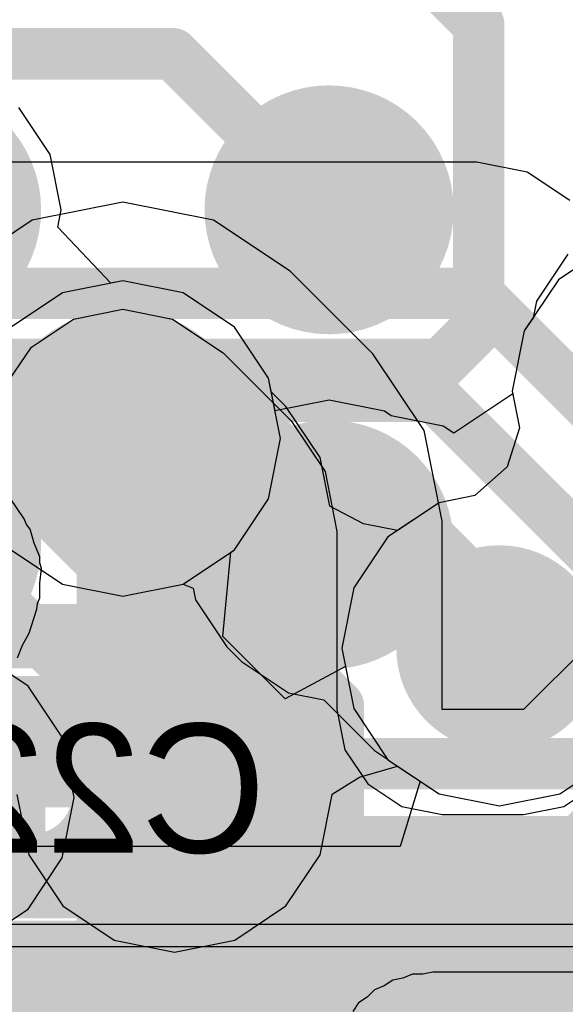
# Model space of a CAD drawing. Header units: millimetres. Extents: x -2 to 68, y -2 to 27.4.
# Tile 460 of 594: x 48.9 to 50, y 7.8 to 9.7. Entities that reach past the tile are written whole.
import ezdxf

# ---------------------------------------------------------------- set-up
doc = ezdxf.new("R2010")
doc.units = ezdxf.units.MM
for name, color, linetype in [('BottomLayer', 5, 'Continuous'), ('BottomPaste', 16, 'Continuous'), ('BottomSolder', 6, 'Continuous'), ('DrillGuide', 244, 'Continuous'), ('Mechanical10', 56, 'Continuous'), ('Mechanical13', 56, 'Continuous'), ('Mechanical15', 56, 'Continuous'), ('Mechanical17', 56, 'Continuous'), ('Mechanical6', 56, 'Continuous'), ('MidLayer1', 16, 'Continuous'), ('MidLayer2', 76, 'Continuous'), ('MidLayer3', 90, 'Continuous'), ('MidLayer4', 156, 'Continuous'), ('MidLayer5', 130, 'Continuous'), ('MidLayer6', 216, 'Continuous'), ('MidLayer7', 6, 'Continuous'), ('MidLayer8', 54, 'Continuous'), ('MultiLayer', 9, 'Continuous'), ('TopLayer', 1, 'Continuous'), ('TopPaste', 8, 'Continuous'), ('TopSolder', 216, 'Continuous'), ('ViaHoleLayer', 16, 'Continuous')]:
    doc.layers.add(name, color=color, linetype=linetype)

# ---------------------------------------------------------------- blocks, each defined once
blk = doc.blocks.new('CAP_0201_B_100')
at = {"layer": 'BottomLayer', "const_width": 0.0806}
for points in [[(-0.3897, 0.0894, 1), (-0.3091, 0.0894, 1)], [(-0.2409, 0.0894, 1), (-0.1603, 0.0894, 1)], [(0.1603, 0.0894, 1), (0.2409, 0.0894, 1)], [(0.3091, 0.0894, 1), (0.3897, 0.0894, 1)], [(-0.3897, -0.0894, 1), (-0.3091, -0.0894, 1)], [(-0.2409, -0.0894, 1), (-0.1603, -0.0894, 1)], [(0.1603, -0.0894, 1), (0.2409, -0.0894, 1)], [(0.3091, -0.0894, 1), (0.3897, -0.0894, 1)]]:
    blk.add_lwpolyline(points, format="xyb", close=True, dxfattribs=at)
at = {"layer": 'BottomLayer'}
for points in [[(-0.2006, 0.17), (-0.3494, 0.17), (-0.2006, -0.17), (-0.3494, -0.17)], [(0.2006, -0.17), (0.3494, -0.17), (0.2006, 0.17), (0.3494, 0.17)], [(-0.12, 0.0894), (-0.43, 0.0894), (-0.12, -0.0894), (-0.43, -0.0894)], [(0.12, -0.0894), (0.43, -0.0894), (0.12, 0.0894), (0.43, 0.0894)]]:
    blk.add_solid(points, dxfattribs=at)
at = {"layer": 'BottomPaste', "const_width": 0.0806}
for points in [[(-0.3897, 0.0894, 1), (-0.3091, 0.0894, 1)], [(-0.2409, 0.0894, 1), (-0.1603, 0.0894, 1)], [(0.1603, 0.0894, 1), (0.2409, 0.0894, 1)], [(0.3091, 0.0894, 1), (0.3897, 0.0894, 1)], [(-0.3897, -0.0894, 1), (-0.3091, -0.0894, 1)], [(-0.2409, -0.0894, 1), (-0.1603, -0.0894, 1)], [(0.1603, -0.0894, 1), (0.2409, -0.0894, 1)], [(0.3091, -0.0894, 1), (0.3897, -0.0894, 1)]]:
    blk.add_lwpolyline(points, format="xyb", close=True, dxfattribs=at)
at = {"layer": 'BottomPaste'}
for points in [[(-0.2006, 0.17), (-0.3494, 0.17), (-0.2006, -0.17), (-0.3494, -0.17)], [(0.2006, -0.17), (0.3494, -0.17), (0.2006, 0.17), (0.3494, 0.17)], [(-0.12, 0.0894), (-0.43, 0.0894), (-0.12, -0.0894), (-0.43, -0.0894)], [(0.12, -0.0894), (0.43, -0.0894), (0.12, 0.0894), (0.43, 0.0894)]]:
    blk.add_solid(points, dxfattribs=at)
at = {"layer": 'BottomSolder', "const_width": 0.0806}
for points in [[(-0.3897, 0.0894, 1), (-0.3091, 0.0894, 1)], [(-0.2409, 0.0894, 1), (-0.1603, 0.0894, 1)], [(0.1603, 0.0894, 1), (0.2409, 0.0894, 1)], [(0.3091, 0.0894, 1), (0.3897, 0.0894, 1)], [(-0.3897, -0.0894, 1), (-0.3091, -0.0894, 1)], [(-0.2409, -0.0894, 1), (-0.1603, -0.0894, 1)], [(0.1603, -0.0894, 1), (0.2409, -0.0894, 1)], [(0.3091, -0.0894, 1), (0.3897, -0.0894, 1)]]:
    blk.add_lwpolyline(points, format="xyb", close=True, dxfattribs=at)
at = {"layer": 'BottomSolder'}
for points in [[(-0.2006, 0.17), (-0.3494, 0.17), (-0.2006, -0.17), (-0.3494, -0.17)], [(0.2006, -0.17), (0.3494, -0.17), (0.2006, 0.17), (0.3494, 0.17)], [(-0.12, 0.0894), (-0.43, 0.0894), (-0.12, -0.0894), (-0.43, -0.0894)], [(0.12, -0.0894), (0.43, -0.0894), (0.12, 0.0894), (0.43, 0.0894)]]:
    blk.add_solid(points, dxfattribs=at)
at = {"layer": 'Mechanical10', "const_width": 0.12}
for points in [[(-0.32, 0.17), (0.32, 0.17)], [(-0.32, -0.17), (-0.32, 0.17)], [(0.32, -0.17), (0.32, 0.17)], [(-0.32, -0.17), (0.32, -0.17)]]:
    blk.add_lwpolyline(points, dxfattribs=at)
at = {"layer": 'Mechanical10', "const_width": 0.06}
for points in [[(-0.35, 0.17, 1), (-0.29, 0.17, 1)], [(-0.35, 0.17, 1), (-0.29, 0.17, 1)], [(0.29, 0.17, 1), (0.35, 0.17, 1)], [(0.29, 0.17, 1), (0.35, 0.17, 1)], [(-0.35, -0.17, 1), (-0.29, -0.17, 1)], [(-0.35, -0.17, 1), (-0.29, -0.17, 1)], [(0.29, -0.17, 1), (0.35, -0.17, 1)], [(0.29, -0.17, 1), (0.35, -0.17, 1)]]:
    blk.add_lwpolyline(points, format="xyb", close=True, dxfattribs=at)
at = {"layer": 'Mechanical6', "const_width": 0.05}
for points in [[(-0.53, 0.27), (0.53, 0.27)], [(-0.53, -0.27), (-0.53, 0.27)], [(0.53, -0.27), (0.53, 0.27)], [(0, -0.135), (0, 0.135)], [(-0.135, 0), (0.135, 0)], [(-0.53, -0.27), (0.53, -0.27)]]:
    blk.add_lwpolyline(points, dxfattribs=at)
at = {"layer": 'Mechanical6'}
for points, const_width in [([(-0.5425, 0.27, 1), (-0.5175, 0.27, 1)], 0.025), ([(-0.5425, 0.27, 1), (-0.5175, 0.27, 1)], 0.025), ([(0.5175, 0.27, 1), (0.5425, 0.27, 1)], 0.025), ([(0.5175, 0.27, 1), (0.5425, 0.27, 1)], 0.025), ([(-0.0125, 0.135, 1), (0.0125, 0.135, 1)], 0.025), ([(0.1013, 0, 1), (-0.1013, 0, 1)], 0.05), ([(-0.1475, 0, 1), (-0.1225, 0, 1)], 0.025), ([(-0.1138, 0, 1), (-0.0888, 0, 1)], 0.025), ([(0.0888, 0, 1), (0.1138, 0, 1)], 0.025), ([(0.1225, 0, 1), (0.1475, 0, 1)], 0.025), ([(-0.0125, -0.135, 1), (0.0125, -0.135, 1)], 0.025), ([(-0.5425, -0.27, 1), (-0.5175, -0.27, 1)], 0.025), ([(-0.5425, -0.27, 1), (-0.5175, -0.27, 1)], 0.025), ([(0.5175, -0.27, 1), (0.5425, -0.27, 1)], 0.025), ([(0.5175, -0.27, 1), (0.5425, -0.27, 1)], 0.025)]:
    blk.add_lwpolyline(points, format="xyb", close=True, dxfattribs=dict(at, const_width=const_width))
blk = doc.blocks.new('BGA169C50P13X13_700X700X60_B_102')
at = {"layer": 'Mechanical6', "const_width": 0.05}
blk.add_lwpolyline([(3.75, -3.75), (-3.75, -3.75)], dxfattribs=at)
blk = doc.blocks.new('MT53D512M32D2DS_053_WT_D_F_________1_168')
at = {"layer": 'Mechanical13', "const_width": 0.1}
blk.add_lwpolyline([(5, 7.25), (-5, 7.25)], dxfattribs=at)
at = {"layer": 'Mechanical15', "const_width": 0.05}
blk.add_lwpolyline([(5.25, 7.5), (-5.25, 7.5)], dxfattribs=at)
at = {"layer": 'TopLayer', "const_width": 0.14}
for points in [[(1.93, 6.825, 1), (2.07, 6.825, 1)], [(1.93, 6.175, 1), (2.07, 6.175, 1)]]:
    blk.add_lwpolyline(points, format="xyb", close=True, dxfattribs=at)
at = {"layer": 'TopPaste', "const_width": 0.14}
for points in [[(1.93, 6.825, 1), (2.07, 6.825, 1)], [(1.93, 6.175, 1), (2.07, 6.175, 1)]]:
    blk.add_lwpolyline(points, format="xyb", close=True, dxfattribs=at)
at = {"layer": 'TopSolder', "const_width": 0.2416}
for points in [[(1.8792, 6.825, 1), (2.1208, 6.825, 1)], [(2.6792, 6.825, 1), (2.9208, 6.825, 1)], [(1.8792, 6.175, 1), (2.1208, 6.175, 1)], [(2.6792, 6.175, 1), (2.9208, 6.175, 1)]]:
    blk.add_lwpolyline(points, format="xyb", close=True, dxfattribs=at)

msp = doc.modelspace()

# ---------------------------------------------------------------- linework, layer by layer
at = {"layer": 'BottomLayer'}
for p, q in [((49.7867, 9.4177), (48.625, 9.4177)), ((49.8842, 9.3983), (49.7867, 9.4177)), ((49.9669, 9.3431), (49.8842, 9.3983))]:
    msp.add_line(p, q, dxfattribs=at)
at = {"layer": 'BottomLayer', "const_width": 0.1}
for points in [[(46.5087, 9.1628), (49.7867, 9.1628)], [(49.7867, 9.1628), (50.8832, 8.0663)], [(46.1192, 8.9628), (49.7038, 8.9628)], [(49.7038, 8.9628), (50.2295, 8.4371)], [(45.5189, 8.7628), (49.621, 8.7628)], [(49.621, 8.7628), (50.015, 8.3688)], [(45.2288, 8.51), (49.3699, 8.51)], [(49.3699, 8.51), (49.5179, 8.362)], [(49.5179, 8.1094), (49.5179, 8.362)], [(49.2, 8.19), (49.2167, 8.1733)], [(49.2, 7.925), (49.2, 8.19)], [(49.5179, 8.1094), (49.7656, 7.8617)], [(49.1513, 7.8763), (49.2, 7.925)], [(49.1513, 7.4626), (49.1513, 7.8763)], [(49.7656, 7.3291), (49.7656, 7.8617)]]:
    msp.add_lwpolyline(points, dxfattribs=at)
at = {"layer": 'BottomLayer'}
for points, const_width in [([(49.7617, 9.1628, 1), (49.8117, 9.1628, 1)], 0.05), ([(49.7617, 9.1628, 1), (49.8117, 9.1628, 1)], 0.05), ([(49.6788, 8.9628, 1), (49.7288, 8.9628, 1)], 0.05), ([(49.6788, 8.9628, 1), (49.7288, 8.9628, 1)], 0.05), ([(49.596, 8.7628, 1), (49.646, 8.7628, 1)], 0.05), ([(49.596, 8.7628, 1), (49.646, 8.7628, 1)], 0.05), ([(49.3449, 8.51, 1), (49.3949, 8.51, 1)], 0.05), ([(49.3449, 8.51, 1), (49.3949, 8.51, 1)], 0.05), ([(49.4929, 8.362, 1), (49.5429, 8.362, 1)], 0.05), ([(49.4929, 8.362, 1), (49.5429, 8.362, 1)], 0.05), ([(49.125, 8.19, 1), (49.275, 8.19, 1)], 0.15), ([(49.175, 8.19, 1), (49.225, 8.19, 1)], 0.05), ([(49.175, 8.19, 1), (49.225, 8.19, 1)], 0.05), ([(49.1917, 8.1733, 1), (49.2417, 8.1733, 1)], 0.05), ([(49.4929, 8.1094, 1), (49.5429, 8.1094, 1)], 0.05), ([(49.4929, 8.1094, 1), (49.5429, 8.1094, 1)], 0.05), ([(49.175, 7.925, 1), (49.225, 7.925, 1)], 0.05), ([(49.175, 7.925, 1), (49.225, 7.925, 1)], 0.05), ([(49.1263, 7.8763, 1), (49.1763, 7.8763, 1)], 0.05), ([(49.1263, 7.8763, 1), (49.1763, 7.8763, 1)], 0.05), ([(49.7406, 7.8617, 1), (49.7906, 7.8617, 1)], 0.05), ([(49.7406, 7.8617, 1), (49.7906, 7.8617, 1)], 0.05), ([(49.3763, 7.7014, 1), (49.5263, 7.7014, 1)], 0.15)]:
    msp.add_lwpolyline(points, format="xyb", close=True, dxfattribs=dict(at, const_width=const_width))
at = {"layer": 'DrillGuide'}
for points, const_width in [([(49.05, 8.8812, 1), (49.15, 8.8812, 1)], 0.1), ([(49.475, 8.675, 1), (49.525, 8.675, 1)], 0.05), ([(49.7804, 8.4739, 1), (49.8804, 8.4739, 1)], 0.1), ([(49.175, 8.19, 1), (49.225, 8.19, 1)], 0.05)]:
    msp.add_lwpolyline(points, format="xyb", close=True, dxfattribs=dict(at, const_width=const_width))
at = {"layer": 'MidLayer1'}
for p, q in [((48.959, 9.4323), (48.8983, 9.5233)), ((48.9804, 9.325), (48.959, 9.4323)), ((48.9737, 9.2914), (48.9804, 9.325)), ((49.0765, 9.1824), (48.9737, 9.2914)), ((49.9628, 9.2387), (49.9021, 9.1478)), ((49.1, 9.187), (49.0765, 9.1824)), ((49.2171, 9.1637), (49.1, 9.187)), ((49.3163, 9.0974), (49.2171, 9.1637)), ((49.9021, 9.1478), (49.8956, 9.1155)), ((49.8956, 9.1155), (49.8785, 9.0899)), ((49.3826, 8.9982), (49.3163, 9.0974)), ((49.8785, 9.0899), (49.8552, 8.9728)), ((49.3953, 8.9345), (49.3826, 8.9982)), ((49.8562, 8.9679), (49.7419, 8.8915)), ((49.8552, 8.9728), (49.8562, 8.9679)), ((49.5, 8.9554), (49.3953, 8.9345)), ((49.6073, 8.934), (49.5, 8.9554)), ((49.6202, 8.9254), (49.6073, 8.934)), ((49.7212, 8.9053), (49.6202, 8.9254)), ((49.7419, 8.8915), (49.7212, 8.9053)), ((48.8837, 8.6649), (48.9829, 8.5986)), ((48.9829, 8.5986), (49.1, 8.5753)), ((49.1, 8.5753), (49.2171, 8.5986)), ((49.2171, 8.5986), (49.2364, 8.5905)), ((49.2364, 8.5905), (49.241, 8.5677)), ((49.241, 8.5677), (49.3017, 8.4767)), ((49.3017, 8.4767), (49.3304, 8.448)), ((49.3304, 8.448), (49.4214, 8.3873)), ((49.4214, 8.3873), (49.4901, 8.3736)), ((49.4901, 8.3736), (49.5881, 8.2756)), ((49.5881, 8.2756), (49.6134, 8.2587)), ((49.6134, 8.2587), (49.6142, 8.2576)), ((49.6142, 8.2576), (49.7134, 8.1913)), ((49.9475, 8.1913), (50.0054, 8.23)), ((49.7134, 8.1913), (49.8304, 8.168)), ((49.8304, 8.168), (49.9475, 8.1913))]:
    msp.add_line(p, q, dxfattribs=at)
for points, const_width in [([(49, 8.8812, 1), (49.2, 8.8812, 1)], 0.2), ([(49.425, 8.675, 1), (49.575, 8.675, 1)], 0.15), ([(49.4625, 8.675, 1), (49.5375, 8.675, 1)], 0.075), ([(49.4912, 8.6463, 1), (49.5662, 8.6463, 1)], 0.075), ([(49.4912, 8.6463, 1), (49.5662, 8.6463, 1)], 0.075), ([(49.5764, 8.6463, 1), (49.6515, 8.6463, 1)], 0.075), ([(49.5764, 8.6463, 1), (49.6515, 8.6463, 1)], 0.075), ([(49.7304, 8.4739, 1), (49.9304, 8.4739, 1)], 0.2), ([(49.7489, 8.4739, 1), (49.8239, 8.4739, 1)], 0.075), ([(49.7489, 8.4739, 1), (49.8239, 8.4739, 1)], 0.075), ([(49.7929, 8.4739, 1), (49.8679, 8.4739, 1)], 0.075), ([(48.6, 8.184, 1), (48.8, 8.184, 1)], 0.2)]:
    msp.add_lwpolyline(points, format="xyb", close=True, dxfattribs=dict(at, const_width=const_width))
at = {"layer": 'MidLayer1', "const_width": 0.15}
for points in [[(49.5, 8.675), (49.5287, 8.6463)], [(49.5287, 8.6463), (49.6139, 8.6463)], [(49.6139, 8.6463), (49.7864, 8.4739)], [(49.7864, 8.4739), (49.8304, 8.4739)]]:
    msp.add_lwpolyline(points, dxfattribs=at)
at = {"layer": 'MidLayer2'}
for p, q in [((50.044, 9.2554), (49.9448, 9.1891)), ((49.1, 9.187), (48.9829, 9.1637)), ((49.2171, 9.1637), (49.1, 9.187)), ((49.9448, 9.1891), (49.8785, 9.0899)), ((48.9829, 9.1637), (48.8837, 9.0974)), ((49.3163, 9.0974), (49.2171, 9.1637)), ((49.3826, 8.9982), (49.3163, 9.0974)), ((49.8785, 9.0899), (49.8552, 8.9728)), ((49.4059, 8.8812), (49.3826, 8.9982)), ((49.8552, 8.9728), (49.8694, 8.9015)), ((49.8694, 8.9015), (49.8453, 8.8261)), ((49.3826, 8.7641), (49.4059, 8.8812)), ((49.8453, 8.8261), (49.7829, 8.7703)), ((49.3163, 8.6649), (49.3826, 8.7641)), ((49.7134, 8.7565), (49.6142, 8.6902)), ((49.7829, 8.7703), (49.7134, 8.7565)), ((49.6142, 8.6902), (49.5478, 8.5909)), ((48.8837, 8.6649), (48.9829, 8.5986)), ((49.2171, 8.5986), (49.3163, 8.6649)), ((48.9829, 8.5986), (49.1, 8.5753)), ((49.1, 8.5753), (49.2171, 8.5986)), ((49.5478, 8.5909), (49.5246, 8.4739)), ((49.5246, 8.4739), (49.5478, 8.3568)), ((49.5478, 8.3568), (49.6142, 8.2576)), ((49.6142, 8.2576), (49.6766, 8.2159)), ((49.6766, 8.2159), (49.638, 8.0889)), ((49.638, 8.0889), (47.9391, 8.0889))]:
    msp.add_line(p, q, dxfattribs=at)
at = {"layer": 'MidLayer2', "const_width": 0.2}
for points in [[(49, 8.8812, 1), (49.2, 8.8812, 1)], [(49.7304, 8.4739, 1), (49.9304, 8.4739, 1)], [(48.6, 8.184, 1), (48.8, 8.184, 1)]]:
    msp.add_lwpolyline(points, format="xyb", close=True, dxfattribs=at)
at = {"layer": 'MidLayer2', "const_width": 0.1}
msp.add_lwpolyline([(47.8336, 7.834), (51.0389, 7.834)], dxfattribs=at)
at = {"layer": 'MidLayer3'}
for p, q in [((50.044, 9.2554), (49.9448, 9.1891)), ((49.1, 9.187), (48.9829, 9.1637)), ((49.2171, 9.1637), (49.1, 9.187)), ((49.9448, 9.1891), (49.8785, 9.0899)), ((48.9829, 9.1637), (48.8837, 9.0974)), ((49.3163, 9.0974), (49.2171, 9.1637)), ((49.3826, 8.9982), (49.3163, 9.0974)), ((49.8785, 9.0899), (49.8552, 8.9728)), ((49.4059, 8.8812), (49.3826, 8.9982)), ((49.8552, 8.9728), (49.8694, 8.9015)), ((49.8694, 8.9015), (49.8453, 8.8261)), ((49.3826, 8.7641), (49.4059, 8.8812)), ((49.8453, 8.8261), (49.7829, 8.7703)), ((49.3163, 8.6649), (49.3826, 8.7641)), ((49.7134, 8.7565), (49.6142, 8.6902)), ((49.7829, 8.7703), (49.7134, 8.7565)), ((49.6142, 8.6902), (49.5478, 8.5909)), ((48.8837, 8.6649), (48.9829, 8.5986)), ((49.2171, 8.5986), (49.3163, 8.6649)), ((48.9829, 8.5986), (49.1, 8.5753)), ((49.1, 8.5753), (49.2171, 8.5986)), ((49.5478, 8.5909), (49.5246, 8.4739)), ((49.5246, 8.4739), (49.5478, 8.3568)), ((49.5478, 8.3568), (49.6142, 8.2576)), ((49.6142, 8.2576), (49.7134, 8.1913)), ((49.9475, 8.1913), (50.0054, 8.23)), ((49.7134, 8.1913), (49.8304, 8.168)), ((49.8304, 8.168), (49.9475, 8.1913)), ((52.2142, 7.8944), (45.8746, 7.8944))]:
    msp.add_line(p, q, dxfattribs=at)
at = {"layer": 'MidLayer3', "const_width": 0.2}
for points in [[(49, 8.8812, 1), (49.2, 8.8812, 1)], [(49.7304, 8.4739, 1), (49.9304, 8.4739, 1)], [(48.6, 8.184, 1), (48.8, 8.184, 1)]]:
    msp.add_lwpolyline(points, format="xyb", close=True, dxfattribs=at)
at = {"layer": 'MidLayer3', "const_width": 0.12}
msp.add_lwpolyline([(45.807, 7.7313), (53.993, 7.7313)], dxfattribs=at)
at = {"layer": 'MidLayer4'}
for p, q in [((50.044, 9.2554), (49.9448, 9.1891)), ((49.1, 9.187), (48.9829, 9.1637)), ((49.2171, 9.1637), (49.1, 9.187)), ((49.9448, 9.1891), (49.8785, 9.0899)), ((48.9829, 9.1637), (48.8837, 9.0974)), ((49.3163, 9.0974), (49.2171, 9.1637)), ((49.3826, 8.9982), (49.3163, 9.0974)), ((49.8785, 9.0899), (49.8552, 8.9728)), ((49.3879, 8.9718), (49.3826, 8.9982)), ((49.4163, 8.9433), (49.3879, 8.9718)), ((49.8552, 8.9728), (49.8694, 8.9015)), ((49.4826, 8.8441), (49.4163, 8.9433)), ((49.4163, 8.9433), (49.4163, 8.9433)), ((49.8694, 8.9015), (49.8453, 8.8261)), ((49.5013, 8.7499), (49.4826, 8.8441)), ((49.8453, 8.8261), (49.7829, 8.7703)), ((49.7134, 8.7565), (49.6329, 8.7027)), ((49.7829, 8.7703), (49.7134, 8.7565)), ((49.5665, 8.7154), (49.5013, 8.7499)), ((49.6329, 8.7027), (49.5665, 8.7154)), ((49.5592, 8.2238), (49.6329, 8.2451)), ((49.6329, 8.2451), (49.7134, 8.1913)), ((49.5059, 8.191), (49.5592, 8.2238)), ((49.9475, 8.1913), (50.0054, 8.23)), ((48.8941, 8.19), (48.9174, 8.0729)), ((49.4826, 8.0729), (49.5059, 8.19)), ((49.5059, 8.19), (49.5059, 8.191)), ((49.7134, 8.1913), (49.8304, 8.168)), ((49.8304, 8.168), (49.9475, 8.1913)), ((48.9174, 8.0729), (48.9837, 7.9737)), ((49.4163, 7.9737), (49.4826, 8.0729)), ((48.9837, 7.9737), (49.0829, 7.9074)), ((49.3171, 7.9074), (49.4163, 7.9737)), ((49.0829, 7.9074), (49.2, 7.8841)), ((49.2, 7.8841), (49.3171, 7.9074))]:
    msp.add_line(p, q, dxfattribs=at)
for points, const_width in [([(49, 8.8812, 1), (49.2, 8.8812, 1)], 0.2), ([(49.05, 8.8812, 1), (49.15, 8.8812, 1)], 0.1), ([(49.05, 8.827, 1), (49.15, 8.827, 1)], 0.1), ([(49.05, 8.827, 1), (49.15, 8.827, 1)], 0.1), ([(49.15, 8.727, 1), (49.25, 8.727, 1)], 0.1), ([(49.15, 8.727, 1), (49.25, 8.727, 1)], 0.1), ([(49.7304, 8.4739, 1), (49.9304, 8.4739, 1)], 0.2), ([(48.6, 8.184, 1), (48.8, 8.184, 1)], 0.2), ([(49.125, 8.19, 1), (49.275, 8.19, 1)], 0.15), ([(49.15, 8.19, 1), (49.25, 8.19, 1)], 0.1), ([(49.3763, 7.7014, 1), (49.5263, 7.7014, 1)], 0.15)]:
    msp.add_lwpolyline(points, format="xyb", close=True, dxfattribs=dict(at, const_width=const_width))
at = {"layer": 'MidLayer4', "const_width": 0.2}
for points in [[(49.1, 8.827), (49.1, 8.8812)], [(49.1, 8.827), (49.2, 8.727)], [(49.2, 8.19), (49.2, 8.727)]]:
    msp.add_lwpolyline(points, dxfattribs=at)
at = {"layer": 'MidLayer5'}
for p, q in [((50.044, 9.2554), (49.9448, 9.1891)), ((49.1, 9.187), (48.9829, 9.1637)), ((49.2171, 9.1637), (49.1, 9.187)), ((49.9448, 9.1891), (49.8785, 9.0899)), ((48.9829, 9.1637), (48.8837, 9.0974)), ((49.3163, 9.0974), (49.2171, 9.1637)), ((49.3826, 8.9982), (49.3163, 9.0974)), ((49.8785, 9.0899), (49.8552, 8.9728)), ((49.4059, 8.8812), (49.3826, 8.9982)), ((49.8552, 8.9728), (49.8694, 8.9015)), ((49.8694, 8.9015), (49.8453, 8.8261)), ((49.3826, 8.7641), (49.4059, 8.8812)), ((49.8453, 8.8261), (49.7829, 8.7703)), ((49.3163, 8.6649), (49.3826, 8.7641)), ((49.7134, 8.7565), (49.6142, 8.6902)), ((49.7829, 8.7703), (49.7134, 8.7565)), ((49.6142, 8.6902), (49.5478, 8.5909)), ((49.2936, 8.4969), (49.3097, 8.6604)), ((49.3097, 8.6604), (49.3163, 8.6649)), ((49.5478, 8.5909), (49.5246, 8.4739)), ((49.4146, 8.376), (49.2936, 8.4969)), ((49.5246, 8.4739), (49.5316, 8.4385)), ((49.5316, 8.4385), (49.4146, 8.376))]:
    msp.add_line(p, q, dxfattribs=at)
for points, const_width in [([(49, 8.8812, 1), (49.2, 8.8812, 1)], 0.2), ([(49.7304, 8.4739, 1), (49.9304, 8.4739, 1)], 0.2), ([(48.6, 8.184, 1), (48.8, 8.184, 1)], 0.2), ([(49.405, 8, 1), (49.455, 8, 1)], 0.05), ([(49.405, 8, 1), (49.455, 8, 1)], 0.05), ([(49.829, 7.7891, 1), (49.8789, 7.7891, 1)], 0.05), ([(49.829, 7.7891, 1), (49.8789, 7.7891, 1)], 0.05)]:
    msp.add_lwpolyline(points, format="xyb", close=True, dxfattribs=dict(at, const_width=const_width))
at = {"layer": 'MidLayer5', "const_width": 0.1}
for points in [[(48.8408, 8.5892), (49.43, 8)], [(49.43, 8), (50.1104, 8)], [(48.5702, 7.7891), (49.8539, 7.7891)], [(49.8539, 7.7891), (50.1761, 7.467)]]:
    msp.add_lwpolyline(points, dxfattribs=at)
at = {"layer": 'MidLayer6'}
for p, q in [((50.044, 9.2554), (49.9448, 9.1891)), ((49.1, 9.187), (48.9829, 9.1637)), ((49.2171, 9.1637), (49.1, 9.187)), ((49.9448, 9.1891), (49.8785, 9.0899)), ((48.9829, 9.1637), (48.8837, 9.0974)), ((49.3163, 9.0974), (49.2171, 9.1637)), ((49.3826, 8.9982), (49.3163, 9.0974)), ((49.8785, 9.0899), (49.8552, 8.9728)), ((49.4059, 8.8812), (49.3826, 8.9982)), ((49.8552, 8.9728), (49.8694, 8.9015)), ((49.8694, 8.9015), (49.8453, 8.8261)), ((49.3826, 8.7641), (49.4059, 8.8812)), ((49.8453, 8.8261), (49.7829, 8.7703)), ((49.3163, 8.6649), (49.3826, 8.7641)), ((49.7134, 8.7565), (49.6142, 8.6902)), ((49.7829, 8.7703), (49.7134, 8.7565)), ((49.6142, 8.6902), (49.5478, 8.5909)), ((48.8837, 8.6649), (48.9829, 8.5986)), ((49.2171, 8.5986), (49.3163, 8.6649)), ((48.9829, 8.5986), (49.1, 8.5753)), ((49.1, 8.5753), (49.2171, 8.5986)), ((49.5478, 8.5909), (49.5246, 8.4739)), ((49.5246, 8.4739), (49.5478, 8.3568)), ((49.5478, 8.3568), (49.6142, 8.2576)), ((49.6142, 8.2576), (49.7134, 8.1913)), ((49.9475, 8.1913), (50.0054, 8.23)), ((49.7134, 8.1913), (49.8304, 8.168)), ((49.8304, 8.168), (49.9475, 8.1913)), ((50.2151, 7.938), (48.379, 7.938))]:
    msp.add_line(p, q, dxfattribs=at)
at = {"layer": 'MidLayer6', "const_width": 0.2}
for points in [[(49, 8.8812, 1), (49.2, 8.8812, 1)], [(49.7304, 8.4739, 1), (49.9304, 8.4739, 1)], [(48.6, 8.184, 1), (48.8, 8.184, 1)]]:
    msp.add_lwpolyline(points, format="xyb", close=True, dxfattribs=at)
at = {"layer": 'MidLayer7'}
for p, q in [((49.1, 9.34), (48.9244, 9.305)), ((49.2756, 9.305), (49.1, 9.34)), ((48.9244, 9.305), (48.7756, 9.2056)), ((49.4244, 9.2056), (49.2756, 9.305)), ((49.5848, 9.0452), (49.4244, 9.2056)), ((49.004, 9.113), (49.1, 9.1321)), ((49.1, 9.1321), (49.196, 9.113)), ((48.9226, 9.0586), (49.004, 9.113)), ((49.196, 9.113), (49.2944, 9.0472)), ((48.8682, 8.9772), (48.9226, 9.0586)), ((49.2944, 9.0472), (49.4264, 8.9152)), ((49.6843, 8.8964), (49.5848, 9.0452)), ((49.4264, 8.9152), (49.4922, 8.8168)), ((49.7192, 8.7208), (49.6843, 8.8964)), ((49.4922, 8.8168), (49.5153, 8.7007)), ((48.9084, 8.7249), (48.8682, 8.7851)), ((48.9129, 8.7142), (48.9084, 8.7249)), ((49.7192, 8.355), (49.7192, 8.7208)), ((48.9201, 8.7051), (48.9129, 8.7142)), ((48.928, 8.6777), (48.9201, 8.7051)), ((49.5153, 8.7007), (49.5153, 8.355)), ((48.9389, 8.6514), (48.928, 8.6777)), ((48.9389, 8.6398), (48.9389, 8.6514)), ((48.9421, 8.6287), (48.9389, 8.6398)), ((48.9389, 8.6003), (48.9421, 8.6287)), ((50.1545, 8.6326), (49.877, 8.355)), ((48.9389, 8.5719), (48.9389, 8.6003)), ((48.9344, 8.5611), (48.9389, 8.5719)), ((48.9183, 8.503), (48.9331, 8.5496)), ((48.9331, 8.5496), (48.9344, 8.5611)), ((48.9055, 8.4799), (48.9183, 8.503)), ((48.8959, 8.4554), (48.9055, 8.4799)), ((48.9163, 8.4003), (48.8774, 8.4263)), ((48.9826, 8.3011), (48.9163, 8.4003)), ((49.5153, 8.355), (49.5308, 8.2769)), ((49.877, 8.355), (49.7192, 8.355)), ((49.0059, 8.184), (48.9826, 8.3011)), ((49.5308, 8.2769), (49.575, 8.2108)), ((49.575, 8.2108), (49.6412, 8.1666)), ((49.955, 8.1666), (50.0212, 8.2108)), ((48.9826, 8.0669), (49.0059, 8.184)), ((49.6412, 8.1666), (49.7192, 8.1511)), ((49.877, 8.1511), (49.955, 8.1666)), ((49.7192, 8.1511), (49.877, 8.1511)), ((48.9163, 7.9677), (48.9826, 8.0669)), ((48.8171, 7.9014), (48.9163, 7.9677)), ((49.6615, 7.8413), (49.643, 7.8336)), ((49.6816, 7.8413), (49.6615, 7.8413)), ((49.7013, 7.8452), (49.6816, 7.8413)), ((50.0047, 7.8452), (49.7013, 7.8452)), ((49.6066, 7.8185), (49.588, 7.8108)), ((49.6233, 7.8297), (49.6066, 7.8185)), ((49.643, 7.8336), (49.6233, 7.8297)), ((49.588, 7.8108), (49.5738, 7.7966)), ((49.5571, 7.7855), (49.546, 7.7688)), ((49.5738, 7.7966), (49.5571, 7.7855))]:
    msp.add_line(p, q, dxfattribs=at)
for points, const_width in [([(49.1, 8.8812), (49.2604, 8.7208)], 0.5), ([(49.2604, 7.9981), (49.2604, 8.7208)], 0.5), ([(50.0248, 7.9981), (50.4069, 8.3802)], 0.3), ([(49.2604, 7.7312), (49.2604, 7.9981)], 0.5), ([(49.2604, 7.9981), (50.0248, 7.9981)], 0.3), ([(48.7934, 7.2643), (49.2604, 7.7312)], 0.5)]:
    msp.add_lwpolyline(points, dxfattribs=dict(at, const_width=const_width))
for points, const_width in [([(48.975, 8.8812, 1), (49.225, 8.8812, 1)], 0.25), ([(49, 8.8812, 1), (49.2, 8.8812, 1)], 0.2), ([(49.1354, 8.7208, 1), (49.3854, 8.7208, 1)], 0.25), ([(49.1354, 8.7208, 1), (49.3854, 8.7208, 1)], 0.25), ([(49.7304, 8.4739, 1), (49.9304, 8.4739, 1)], 0.2), ([(48.6, 8.184, 1), (48.8, 8.184, 1)], 0.2), ([(49.1354, 7.9981, 1), (49.3854, 7.9981, 1)], 0.25), ([(49.1354, 7.9981, 1), (49.3854, 7.9981, 1)], 0.25), ([(49.1854, 7.9981, 1), (49.3354, 7.9981, 1)], 0.15), ([(49.9498, 7.9981, 1), (50.0998, 7.9981, 1)], 0.15), ([(49.9498, 7.9981, 1), (50.0998, 7.9981, 1)], 0.15), ([(49.1354, 7.7312, 1), (49.3854, 7.7312, 1)], 0.25), ([(49.1354, 7.7312, 1), (49.3854, 7.7312, 1)], 0.25)]:
    msp.add_lwpolyline(points, format="xyb", close=True, dxfattribs=dict(at, const_width=const_width))
at = {"layer": 'MidLayer8'}
for p, q in [((49.1, 9.187), (48.9829, 9.1637)), ((49.2171, 9.1637), (49.1, 9.187)), ((48.9829, 9.1637), (48.8837, 9.0974)), ((49.3163, 9.0974), (49.2171, 9.1637)), ((49.3826, 8.9982), (49.3163, 9.0974)), ((49.4059, 8.8812), (49.3826, 8.9982)), ((49.3826, 8.7641), (49.4059, 8.8812)), ((49.3163, 8.6649), (49.3826, 8.7641)), ((48.8837, 8.6649), (48.9829, 8.5986)), ((49.2171, 8.5986), (49.3163, 8.6649)), ((48.9829, 8.5986), (49.1, 8.5753)), ((49.1, 8.5753), (49.2171, 8.5986)), ((48.9163, 8.4003), (48.8171, 8.4666)), ((48.9826, 8.3011), (48.9163, 8.4003)), ((49.0059, 8.184), (48.9826, 8.3011)), ((48.9826, 8.0669), (49.0059, 8.184)), ((48.9163, 7.9677), (48.9826, 8.0669)), ((48.8171, 7.9014), (48.9163, 7.9677))]:
    msp.add_line(p, q, dxfattribs=at)
at = {"layer": 'MidLayer8', "const_width": 0.2}
for points in [[(49, 8.8812, 1), (49.2, 8.8812, 1)], [(49.7304, 8.4739, 1), (49.9304, 8.4739, 1)], [(48.6, 8.184, 1), (48.8, 8.184, 1)]]:
    msp.add_lwpolyline(points, format="xyb", close=True, dxfattribs=at)
at = {"layer": 'MultiLayer'}
for points, const_width in [([(49, 8.8812, 1), (49.2, 8.8812, 1)], 0.2), ([(49.425, 8.675, 1), (49.575, 8.675, 1)], 0.15), ([(49.7304, 8.4739, 1), (49.9304, 8.4739, 1)], 0.2), ([(48.6, 8.184, 1), (48.8, 8.184, 1)], 0.2), ([(49.125, 8.19, 1), (49.275, 8.19, 1)], 0.15), ([(49.3763, 7.7014, 1), (49.5263, 7.7014, 1)], 0.15)]:
    msp.add_lwpolyline(points, format="xyb", close=True, dxfattribs=dict(at, const_width=const_width))
at = {"layer": 'TopLayer', "const_width": 0.1}
for points in [[(49.5, 9.975), (49.79, 9.685)], [(49.79, 9.098), (49.79, 9.685)], [(45.6172, 9.6278), (49.1972, 9.6278)], [(49.1972, 9.6278), (49.5, 9.325)], [(49.717, 9.025), (49.79, 9.098)], [(45.811, 9.025), (49.717, 9.025)], [(45.7667, 7.8643), (50.9371, 7.8643)]]:
    msp.add_lwpolyline(points, dxfattribs=at)
at = {"layer": 'TopLayer'}
for points, const_width in [([(49.765, 9.685, 1), (49.815, 9.685, 1)], 0.05), ([(49.765, 9.685, 1), (49.815, 9.685, 1)], 0.05), ([(49.1722, 9.6278, 1), (49.2222, 9.6278, 1)], 0.05), ([(49.1722, 9.6278, 1), (49.2222, 9.6278, 1)], 0.05), ([(49.475, 9.325, 1), (49.525, 9.325, 1)], 0.05), ([(49.765, 9.098, 1), (49.815, 9.098, 1)], 0.05), ([(49.765, 9.098, 1), (49.815, 9.098, 1)], 0.05), ([(49.692, 9.025, 1), (49.742, 9.025, 1)], 0.05), ([(49.692, 9.025, 1), (49.742, 9.025, 1)], 0.05), ([(49.425, 8.675, 1), (49.575, 8.675, 1)], 0.15)]:
    msp.add_lwpolyline(points, format="xyb", close=True, dxfattribs=dict(at, const_width=const_width))
at = {"layer": 'ViaHoleLayer'}
for points, const_width in [([(49.05, 8.8812, 1), (49.15, 8.8812, 1)], 0.1), ([(49.475, 8.675, 1), (49.525, 8.675, 1)], 0.05), ([(49.7804, 8.4739, 1), (49.8804, 8.4739, 1)], 0.1), ([(49.175, 8.19, 1), (49.225, 8.19, 1)], 0.05)]:
    msp.add_lwpolyline(points, format="xyb", close=True, dxfattribs=dict(at, const_width=const_width))

# ---------------------------------------------------------------- block references
at = {"rotation": 180}
for name, p in [('MT53D512M32D2DS_053_WT_D_F_________1_168', (51.5, 15.5)), ('BGA169C50P13X13_700X700X60_B_102', (52.015, 4.225))]:
    msp.add_blockref(name, p, dxfattribs=at)
msp.add_blockref('CAP_0201_B_100', (48.925, 8.19))

# ---------------------------------------------------------------- texts
at = {"layer": 'Mechanical17', "text_generation_flag": 2}
msp.add_text('C226', height=0.25, dxfattribs=at).set_placement((49.3776, 8.0772))

doc.saveas('drawing.dxf')
